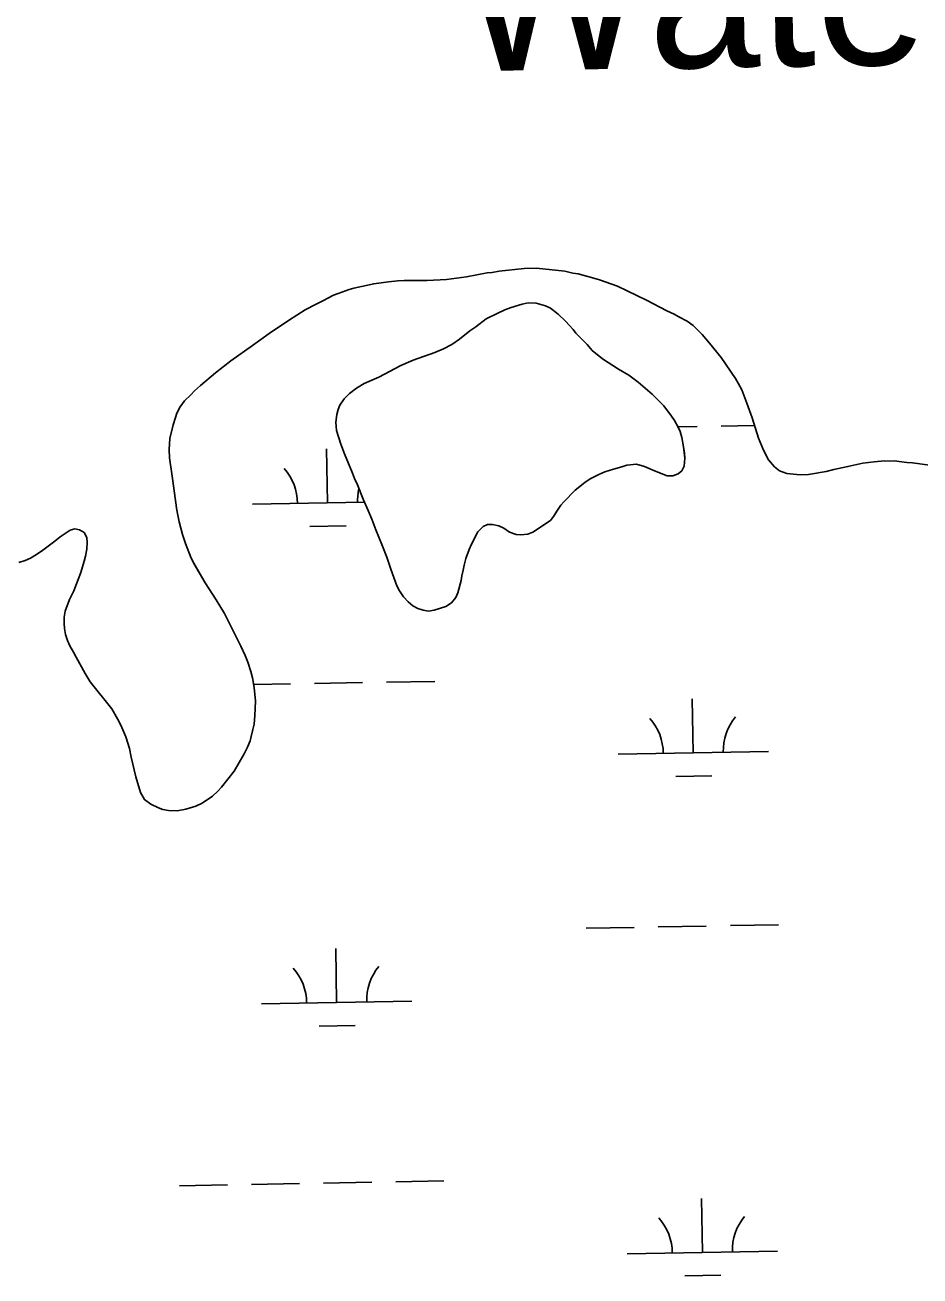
# Model space of a CAD drawing. Extents: x 3957609 to 3995875, y 234277 to 260273.
# Drawn here: x 3981918 to 3982514, y 257212 to 258045 of the extents above; entities that cross this region are included whole.
import ezdxf

# ---------------------------------------------------------------- set-up
doc = ezdxf.new("R2010")
doc.units = 0
for name, color, linetype in [('V-RIVR-IDEN', 7, 'Continuous'), ('V-TOPO-SHOR', 7, 'Continuous'), ('V-WETL-SWMP', 7, 'Continuous')]:
    doc.layers.add(name, color=color, linetype=linetype)

msp = doc.modelspace()

# ---------------------------------------------------------------- linework, layer by layer
at = {"layer": 'V-TOPO-SHOR'}
for points in [[(3982350.36, 257852.064), (3982345.474, 257854.432), (3982331.992, 257861.53), (3982312.642, 257870.804), (3982300.715, 257874.959), (3982295.435, 257876.544), (3982292.111, 257877.535), (3982286.438, 257878.926), (3982282.916, 257879.526), (3982277.634, 257880.72), (3982258.847, 257882.748), (3982250.623, 257882.584), (3982233.78, 257880.687), (3982229.272, 257879.919), (3982225.942, 257879.54), (3982212.032, 257877.046), (3982198.712, 257875.137), (3982185.986, 257874.599), (3982176.587, 257874.631), (3982170.714, 257874.457), (3982166.407, 257874.277), (3982160.138, 257873.714), (3982150.344, 257872.381), (3982137.02, 257869.493), (3982133.885, 257868.524), (3982126.631, 257865.811), (3982123.493, 257864.844), (3982116.432, 257860.953), (3982111.922, 257858.817), (3982104.664, 257854.928), (3982093.672, 257847.919), (3982080.719, 257839.158), (3982069.727, 257831.171), (3982055.2, 257821.043), (3982044.989, 257813.052), (3982034.974, 257804.672), (3982031.046, 257801.161), (3982028.49, 257798.429), (3982024.366, 257794.53), (3982021.413, 257790.43), (3982019.244, 257786.326), (3982018.255, 257783.393), (3982016.866, 257778.502), (3982014.679, 257769.311), (3982014.064, 257762.067), (3982014.24, 257756.585), (3982016.153, 257744.243), (3982018.246, 257727.986), (3982019.203, 257721.717), (3982020.741, 257713.882), (3982023.057, 257705.452), (3982024.994, 257699.378), (3982028.873, 257689.769), (3982030.622, 257686.24), (3982038.016, 257673.29), (3982045.413, 257661.908), (3982050.863, 257652.88), (3982053.001, 257648.762), (3982061.94, 257631.108), (3982064.658, 257624.833), (3982066.405, 257620.52), (3982068.537, 257614.247), (3982069.694, 257609.936), (3982070.651, 257603.47), (3982071.597, 257594.461), (3982071.169, 257584.87), (3982070.755, 257579.193), (3982069.764, 257575.673), (3982068.768, 257570.979), (3982067.974, 257568.044), (3982066.196, 257563.743), (3982064.027, 257559.444), (3982057.328, 257547.916), (3982048.87, 257537.18), (3982046.511, 257534.645), (3982042.976, 257531.329), (3982036.105, 257526.656), (3982031.986, 257524.518), (3982025.322, 257522.582), (3982019.444, 257521.429), (3982013.767, 257521.646), (3982009.856, 257522.445), (3982006.923, 257523.434), (3982001.84, 257525.802), (3981997.74, 257528.949), (3981995.016, 257533.66), (3981991.921, 257544.047), (3981988.837, 257557.175), (3981987.684, 257563.053), (3981985.364, 257570.698), (3981981.868, 257578.542), (3981979.73, 257582.66), (3981975.838, 257589.333), (3981961.613, 257607.396), (3981958.109, 257612.891), (3981952.276, 257623.876), (3981950.331, 257627.016), (3981947.996, 257631.331), (3981946.443, 257634.862), (3981945.088, 257638.782), (3981944.32, 257642.896)], [(3982241.767, 257856.511), (3982249.187, 257858.823), (3982253.283, 257859.783), (3982258.548, 257859.374), (3982264.78, 257857.596), (3982268.09, 257856.023), (3982273.147, 257852.105), (3982278.002, 257847.407), (3982283.053, 257841.929), (3982284.994, 257839.582), (3982292.375, 257831.949), (3982295.871, 257828.037)], [(3982295.871, 257828.037), (3982302.675, 257822.356), (3982313.373, 257815.493), (3982320.185, 257811.567), (3982326.407, 257806.865), (3982335.738, 257798.837), (3982343.51, 257791.202), (3982348.748, 257784.163), (3982350.688, 257781.232), (3982353.01, 257776.934), (3982354.364, 257774.005), (3982355.519, 257769.905), (3982356.668, 257763.855), (3982357.237, 257759.565), (3982357.614, 257756.247), (3982357.01, 257750.985), (3982355.634, 257747.87), (3982353.092, 257745.929), (3982349.578, 257744.577), (3982345.679, 257744.592), (3982337.304, 257747.741), (3982330.685, 257750.693), (3982325.426, 257752.272), (3982318.989, 257751.516), (3982315.475, 257750.553), (3982310.011, 257749.013), (3982304.348, 257747.084), (3982300.248, 257745.343), (3982294.386, 257742.441), (3982290.868, 257740.115), (3982284.415, 257734.874), (3982276.976, 257727.294), (3982275.018, 257724.962), (3982272.665, 257721.656), (3982270.116, 257717.376), (3982268.156, 257714.848), (3982256.232, 257706.896), (3982252.912, 257705.739), (3982248.231, 257705.172), (3982245.111, 257705.379), (3982240.827, 257706.953), (3982236.938, 257709.698), (3982233.628, 257711.271), (3982229.342, 257712.065), (3982226.026, 257712.078), (3982223.292, 257710.724), (3982219.77, 257707.226), (3982215.448, 257699.052), (3982213.875, 257695.548), (3982211.709, 257689.513), (3982210.523, 257685.032), (3982209.927, 257681.718), (3982208.936, 257677.823), (3982208.534, 257674.704), (3982206.359, 257666.522), (3982204.983, 257663.407), (3982202.046, 257659.909), (3982198.331, 257657.582), (3982190.522, 257655.076), (3982186.815, 257654.504), (3982183.309, 257655.102), (3982179.803, 257656.089), (3982176.301, 257658.053), (3982173.19, 257660.599), (3982170.276, 257663.925), (3982167.562, 257668.029), (3982165.819, 257671.351), (3982161.764, 257682.285), (3982159.065, 257690.291), (3982155.78, 257698.688), (3982151.721, 257708.453), (3982149.017, 257715.676), (3982146.699, 257721.341), (3982143.217, 257728.957), (3982139.547, 257738.525), (3982137.612, 257742.628), (3982136.26, 257746.336), (3982130.847, 257759.032), (3982128.337, 257765.672), (3982125.639, 257774.65), (3982125.076, 257780.307), (3982125.68, 257785.375), (3982126.667, 257788.685), (3982127.847, 257791.608), (3982130.593, 257795.691), (3982134.116, 257799.384), (3982138.808, 257802.876), (3982144.086, 257805.976), (3982153.656, 257810.23), (3982168.504, 257817.976), (3982176.706, 257821.455), (3982190.96, 257826.667), (3982196.818, 257828.988), (3982202.288, 257831.892), (3982207.371, 257835.384), (3982214.412, 257841.011), (3982218.322, 257843.727), (3982225.166, 257848.968), (3982232.59, 257852.644), (3982237.667, 257854.967), (3982241.767, 257856.511)], [(3982520.518, 257751.59), (3982509.168, 257753.197), (3982505.449, 257753.406), (3982496.837, 257754.418), (3982493.509, 257754.234), (3982490.378, 257754.44), (3982483.523, 257753.879), (3982476.081, 257752.929), (3982466.087, 257750.615), (3982456.682, 257748.692), (3982451.587, 257747.34), (3982439.831, 257745.425), (3982434.349, 257745.054), (3982425.542, 257746.066), (3982420.459, 257747.846), (3982417.336, 257750.404), (3982413.24, 257755.116), (3982409.937, 257761.59), (3982406.637, 257769.628), (3982402.381, 257783.153), (3982398.894, 257792.955), (3982395.402, 257801.78), (3982393.067, 257806.292), (3982391.316, 257809.235), (3982381.775, 257823.169), (3982373.98, 257832.793), (3982369.106, 257838.486), (3982363.06, 257844.579), (3982359.154, 257847.53), (3982353.094, 257850.49), (3982350.36, 257852.064)], [(3981944.32, 257642.896), (3981944.135, 257646.226), (3981944.152, 257650.336), (3981944.948, 257654.447), (3981947.719, 257662.266), (3981950.677, 257667.935), (3981955.223, 257680.055), (3981957.601, 257687.682), (3981958.398, 257691.008), (3981959.196, 257695.704), (3981959.604, 257700.009), (3981959.225, 257703.339), (3981957.476, 257706.675), (3981954.349, 257708.446), (3981951.219, 257709.241), (3981948.278, 257708.274), (3981941.606, 257703.99), (3981938.071, 257701.067), (3981930.023, 257695.028), (3981925.705, 257692.107), (3981921.781, 257689.773), (3981918.251, 257688.024), (3981913.94, 257686.865)]]:
    msp.add_lwpolyline(points, dxfattribs=at)
at = {"layer": 'V-WETL-SWMP'}
for p, q in [((3982198.713, 257875.138), (3982212.033, 257877.047)), ((3982212.033, 257877.047), (3982225.943, 257879.541)), ((3982225.943, 257879.541), (3982229.273, 257879.92)), ((3982229.273, 257879.92), (3982233.779, 257880.687)), ((3982233.779, 257880.687), (3982250.623, 257882.583)), ((3982250.623, 257882.583), (3982258.847, 257882.748)), ((3982258.847, 257882.748), (3982277.634, 257880.721)), ((3982277.634, 257880.721), (3982282.916, 257879.527)), ((3982282.916, 257879.527), (3982286.438, 257878.927)), ((3982286.438, 257878.927), (3982292.11, 257877.536)), ((3982292.11, 257877.536), (3982295.435, 257876.544)), ((3982295.435, 257876.544), (3982300.715, 257874.959)), ((3982126.63, 257865.81), (3982133.884, 257868.525)), ((3982133.884, 257868.525), (3982137.021, 257869.492)), ((3982137.021, 257869.492), (3982150.344, 257872.38)), ((3982150.344, 257872.38), (3982160.138, 257873.714)), ((3982160.138, 257873.714), (3982166.406, 257874.278)), ((3982166.406, 257874.278), (3982170.714, 257874.458)), ((3982170.714, 257874.458), (3982176.588, 257874.632)), ((3982176.588, 257874.632), (3982185.985, 257874.598)), ((3982185.985, 257874.598), (3982198.713, 257875.138)), ((3982300.715, 257874.959), (3982312.643, 257870.803)), ((3982312.643, 257870.803), (3982331.991, 257861.53)), ((3982111.921, 257858.816), (3982116.432, 257860.953)), ((3982116.432, 257860.953), (3982123.494, 257864.843)), ((3982123.494, 257864.843), (3982126.63, 257865.81)), ((3982253.284, 257859.783), (3982249.186, 257858.823)), ((3982258.548, 257859.374), (3982253.284, 257859.783)), ((3982264.781, 257857.596), (3982258.548, 257859.374)), ((3982331.991, 257861.53), (3982345.474, 257854.433)), ((3982093.673, 257847.919), (3982104.663, 257854.927)), ((3982104.663, 257854.927), (3982111.921, 257858.816)), ((3982232.589, 257852.644), (3982225.166, 257848.967)), ((3982237.667, 257854.966), (3982232.589, 257852.644)), ((3982241.768, 257856.511), (3982237.667, 257854.966)), ((3982249.186, 257858.823), (3982241.768, 257856.511)), ((3982268.09, 257856.024), (3982264.781, 257857.596)), ((3982273.146, 257852.105), (3982268.09, 257856.024)), ((3982278.003, 257847.407), (3982273.146, 257852.105)), ((3982345.474, 257854.433), (3982350.36, 257852.065)), ((3982350.36, 257852.065), (3982353.095, 257850.489)), ((3982080.719, 257839.157), (3982093.673, 257847.919)), ((3982218.321, 257843.727), (3982214.412, 257841.012)), ((3982225.166, 257848.967), (3982218.321, 257843.727)), ((3982283.053, 257841.929), (3982278.003, 257847.407)), ((3982353.095, 257850.489), (3982359.154, 257847.53)), ((3982359.154, 257847.53), (3982363.059, 257844.579)), ((3982363.059, 257844.579), (3982369.105, 257838.487)), ((3982069.726, 257831.17), (3982080.719, 257839.157)), ((3982207.371, 257835.383), (3982202.288, 257831.892)), ((3982214.412, 257841.012), (3982207.371, 257835.383)), ((3982284.994, 257839.582), (3982283.053, 257841.929)), ((3982292.376, 257831.95), (3982284.994, 257839.582)), ((3982369.105, 257838.487), (3982373.979, 257832.792)), ((3982055.201, 257821.043), (3982069.726, 257831.17)), ((3982190.96, 257826.668), (3982176.706, 257821.456)), ((3982196.818, 257828.987), (3982190.96, 257826.668)), ((3982202.288, 257831.892), (3982196.818, 257828.987)), ((3982295.871, 257828.037), (3982292.376, 257831.95)), ((3982302.675, 257822.357), (3982295.871, 257828.037)), ((3982373.979, 257832.792), (3982381.775, 257823.169)), ((3982044.99, 257813.053), (3982055.201, 257821.043)), ((3982168.503, 257817.976), (3982153.655, 257810.231)), ((3982176.706, 257821.456), (3982168.503, 257817.976)), ((3982313.374, 257815.493), (3982302.675, 257822.357)), ((3982381.775, 257823.169), (3982391.317, 257809.234)), ((3982034.975, 257804.672), (3982044.99, 257813.053)), ((3982153.655, 257810.231), (3982144.085, 257805.977)), ((3982320.185, 257811.568), (3982313.374, 257815.493)), ((3982326.407, 257806.866), (3982320.185, 257811.568)), ((3982391.317, 257809.234), (3982393.068, 257806.291)), ((3982028.491, 257798.43), (3982031.046, 257801.162)), ((3982031.046, 257801.162), (3982034.975, 257804.672)), ((3982138.809, 257802.876), (3982134.116, 257799.384)), ((3982144.085, 257805.977), (3982138.809, 257802.876)), ((3982335.737, 257798.837), (3982326.407, 257806.866)), ((3982393.068, 257806.291), (3982395.401, 257801.779)), ((3982395.401, 257801.779), (3982398.893, 257792.956)), ((3982021.413, 257790.429), (3982024.365, 257794.53)), ((3982024.365, 257794.53), (3982028.491, 257798.43)), ((3982130.593, 257795.692), (3982127.848, 257791.607)), ((3982134.116, 257799.384), (3982130.593, 257795.692)), ((3982343.509, 257791.203), (3982335.737, 257798.837)), ((3982398.893, 257792.956), (3982402.381, 257783.154)), ((3982018.255, 257783.393), (3982019.244, 257786.326)), ((3982019.244, 257786.326), (3982021.413, 257790.429)), ((3982125.68, 257785.375), (3982125.076, 257780.307)), ((3982126.667, 257788.686), (3982125.68, 257785.375)), ((3982127.848, 257791.607), (3982126.667, 257788.686)), ((3982348.748, 257784.164), (3982343.509, 257791.203)), ((3982014.679, 257769.31), (3982016.866, 257778.503)), ((3982016.866, 257778.503), (3982018.255, 257783.393)), ((3982125.076, 257780.307), (3982125.64, 257774.651)), ((3982350.687, 257781.232), (3982348.748, 257784.164)), ((3982353.011, 257776.934), (3982350.687, 257781.232)), ((3982352.9, 257777.14), (3982365.79, 257777.374)), ((3982354.365, 257774.004), (3982353.011, 257776.934)), ((3982381.787, 257777.665), (3982403.982, 257778.069)), ((3982402.381, 257783.154), (3982406.638, 257769.629)), ((3982014.065, 257762.068), (3982014.679, 257769.31)), ((3982125.64, 257774.651), (3982128.337, 257765.671)), ((3982355.52, 257769.905), (3982354.365, 257774.004)), ((3982356.668, 257763.856), (3982355.52, 257769.905)), ((3982406.638, 257769.629), (3982409.937, 257761.59)), ((3982014.24, 257756.585), (3982014.065, 257762.068)), ((3982119.611, 257726.46), (3982118.956, 257762.455)), ((3982128.337, 257765.671), (3982130.848, 257759.032)), ((3982357.615, 257756.247), (3982356.668, 257763.856)), ((3982409.937, 257761.59), (3982413.241, 257755.117)), ((3982016.153, 257744.244), (3982014.24, 257756.585)), ((3982130.848, 257759.032), (3982136.261, 257746.337)), ((3982315.475, 257750.553), (3982318.989, 257751.515)), ((3982318.989, 257751.515), (3982325.426, 257752.271)), ((3982325.426, 257752.271), (3982330.685, 257750.692)), ((3982355.634, 257747.87), (3982357.011, 257750.985)), ((3982357.011, 257750.985), (3982357.615, 257756.247)), ((3982413.241, 257755.117), (3982417.335, 257750.403)), ((3982466.086, 257750.615), (3982476.08, 257752.928)), ((3982476.08, 257752.928), (3982483.523, 257753.879)), ((3982483.523, 257753.879), (3982490.378, 257754.441)), ((3982490.378, 257754.441), (3982493.509, 257754.234)), ((3982493.509, 257754.234), (3982496.838, 257754.418)), ((3982496.838, 257754.418), (3982505.449, 257753.407)), ((3982505.449, 257753.407), (3982509.168, 257753.198)), ((3982509.168, 257753.198), (3982520.518, 257751.589)), ((3982018.247, 257727.986), (3982016.153, 257744.244)), ((3982136.261, 257746.337), (3982137.612, 257742.628)), ((3982137.612, 257742.628), (3982139.547, 257738.526)), ((3982294.386, 257742.441), (3982300.247, 257745.344)), ((3982300.247, 257745.344), (3982304.348, 257747.084)), ((3982304.348, 257747.084), (3982310.01, 257749.013)), ((3982310.01, 257749.013), (3982315.475, 257750.553)), ((3982330.685, 257750.692), (3982337.304, 257747.742)), ((3982337.304, 257747.742), (3982345.678, 257744.592)), ((3982345.678, 257744.592), (3982349.577, 257744.577)), ((3982349.577, 257744.577), (3982353.092, 257745.929)), ((3982353.092, 257745.929), (3982355.634, 257747.87)), ((3982417.335, 257750.403), (3982420.459, 257747.846)), ((3982420.459, 257747.846), (3982425.542, 257746.066)), ((3982425.542, 257746.066), (3982434.349, 257745.054)), ((3982434.349, 257745.054), (3982439.832, 257745.426)), ((3982439.832, 257745.426), (3982451.586, 257747.34)), ((3982451.586, 257747.34), (3982456.682, 257748.692)), ((3982456.682, 257748.692), (3982466.086, 257750.615)), ((3982139.547, 257738.526), (3982143.217, 257728.957)), ((3982276.976, 257727.295), (3982284.414, 257734.873)), ((3982284.414, 257734.873), (3982290.868, 257740.114)), ((3982290.868, 257740.114), (3982294.386, 257742.441)), ((3982019.203, 257721.718), (3982018.247, 257727.986)), ((3982069.619, 257725.551), (3982144.154, 257726.907)), ((3982143.217, 257728.957), (3982146.698, 257721.34)), ((3982275.018, 257724.962), (3982276.976, 257727.295)), ((3982020.74, 257713.881), (3982019.203, 257721.718)), ((3982146.698, 257721.34), (3982149.017, 257715.676)), ((3982270.115, 257717.376), (3982272.665, 257721.656)), ((3982272.665, 257721.656), (3982275.018, 257724.962)), ((3982023.058, 257705.453), (3982020.74, 257713.881)), ((3982107.893, 257710.814), (3982131.889, 257711.25)), ((3982149.017, 257715.676), (3982151.721, 257708.452)), ((3982219.769, 257707.226), (3982223.292, 257710.723)), ((3982223.292, 257710.723), (3982226.027, 257712.078)), ((3982226.027, 257712.078), (3982229.342, 257712.066)), ((3982229.342, 257712.066), (3982233.629, 257711.27)), ((3982233.629, 257711.27), (3982236.938, 257709.698)), ((3982236.938, 257709.698), (3982240.827, 257706.954)), ((3982256.232, 257706.897), (3982268.156, 257714.848)), ((3982268.156, 257714.848), (3982270.115, 257717.376)), ((3981930.023, 257695.028), (3981938.072, 257701.067)), ((3981938.072, 257701.067), (3981941.607, 257703.991)), ((3981941.607, 257703.991), (3981948.279, 257708.274)), ((3981948.279, 257708.274), (3981951.22, 257709.242)), ((3981951.22, 257709.242), (3981954.349, 257708.447)), ((3981954.349, 257708.447), (3981957.475, 257706.674)), ((3981957.475, 257706.674), (3981959.225, 257703.339)), ((3981959.225, 257703.339), (3981959.604, 257700.009)), ((3982024.994, 257699.377), (3982023.058, 257705.453)), ((3982151.721, 257708.452), (3982155.78, 257698.687)), ((3982215.449, 257699.052), (3982219.769, 257707.226)), ((3982240.827, 257706.954), (3982245.111, 257705.378)), ((3982245.111, 257705.378), (3982248.231, 257705.172)), ((3982248.231, 257705.172), (3982252.913, 257705.739)), ((3982252.913, 257705.739), (3982256.232, 257706.897)), ((3981925.705, 257692.107), (3981930.023, 257695.028)), ((3981959.197, 257695.703), (3981958.397, 257691.008)), ((3981959.604, 257700.009), (3981959.197, 257695.703)), ((3982028.874, 257689.769), (3982024.994, 257699.377)), ((3982155.78, 257698.687), (3982159.064, 257690.29)), ((3982211.709, 257689.512), (3982213.876, 257695.548)), ((3982213.876, 257695.548), (3982215.449, 257699.052)), ((3981913.939, 257686.864), (3981918.25, 257688.023)), ((3981918.25, 257688.023), (3981921.781, 257689.772)), ((3981921.781, 257689.772), (3981925.705, 257692.107)), ((3981957.601, 257687.682), (3981955.224, 257680.055)), ((3981958.397, 257691.008), (3981957.601, 257687.682)), ((3982030.623, 257686.239), (3982028.874, 257689.769)), ((3982038.015, 257673.29), (3982030.623, 257686.239)), ((3982159.064, 257690.29), (3982161.764, 257682.286)), ((3982209.926, 257681.718), (3982210.523, 257685.031)), ((3982210.523, 257685.031), (3982211.709, 257689.512)), ((3981955.224, 257680.055), (3981950.676, 257667.934)), ((3982161.764, 257682.286), (3982165.819, 257671.351)), ((3982208.535, 257674.704), (3982208.936, 257677.822)), ((3982208.936, 257677.822), (3982209.926, 257681.718)), ((3981950.676, 257667.934), (3981947.719, 257662.267)), ((3982045.413, 257661.907), (3982038.015, 257673.29)), ((3982165.819, 257671.351), (3982167.562, 257668.03)), ((3982167.562, 257668.03), (3982170.276, 257663.925)), ((3982206.36, 257666.522), (3982208.535, 257674.704)), ((3981947.719, 257662.267), (3981944.949, 257654.446)), ((3982050.862, 257652.881), (3982045.413, 257661.907)), ((3982170.276, 257663.925), (3982173.189, 257660.599)), ((3982173.189, 257660.599), (3982176.3, 257658.053)), ((3982198.332, 257657.582), (3982202.046, 257659.908)), ((3982202.046, 257659.908), (3982204.983, 257663.407)), ((3982204.983, 257663.407), (3982206.36, 257666.522)), ((3981944.949, 257654.446), (3981944.151, 257650.337)), ((3982053, 257648.762), (3982050.862, 257652.881)), ((3982176.3, 257658.053), (3982179.802, 257656.09)), ((3982179.802, 257656.09), (3982183.308, 257655.102)), ((3982183.308, 257655.102), (3982186.816, 257654.504)), ((3982186.816, 257654.504), (3982190.523, 257655.076)), ((3982190.523, 257655.076), (3982198.332, 257657.582)), ((3981944.151, 257650.337), (3981944.135, 257646.226)), ((3981944.135, 257646.226), (3981944.319, 257642.897)), ((3981944.319, 257642.897), (3981945.087, 257638.782)), ((3982061.941, 257631.108), (3982053, 257648.762)), ((3981945.087, 257638.782), (3981946.443, 257634.862)), ((3981946.443, 257634.862), (3981947.996, 257631.332)), ((3981947.996, 257631.332), (3981950.33, 257627.016)), ((3981950.33, 257627.016), (3981952.276, 257623.876)), ((3982064.659, 257624.833), (3982061.941, 257631.108)), ((3981952.276, 257623.876), (3981958.109, 257612.891)), ((3982066.405, 257620.52), (3982064.659, 257624.833)), ((3982068.536, 257614.247), (3982066.405, 257620.52)), ((3981958.109, 257612.891), (3981961.613, 257607.396)), ((3982069.695, 257609.935), (3982068.536, 257614.247)), ((3982070.65, 257603.471), (3982069.695, 257609.935)), ((3981961.613, 257607.396), (3981975.839, 257589.332)), ((3982070.354, 257605.474), (3982094.954, 257605.921)), ((3982071.596, 257594.461), (3982070.65, 257603.471)), ((3982110.951, 257606.212), (3982142.946, 257606.794)), ((3982158.943, 257607.085), (3982190.938, 257607.667)), ((3982071.169, 257584.87), (3982071.596, 257594.461)), ((3982363.148, 257560.048), (3982362.494, 257596.042)), ((3981975.839, 257589.332), (3981979.73, 257582.661)), ((3982070.756, 257579.193), (3982071.169, 257584.87)), ((3981979.73, 257582.661), (3981981.868, 257578.542)), ((3981981.868, 257578.542), (3981985.364, 257570.697)), ((3982069.764, 257575.673), (3982070.756, 257579.193)), ((3981985.364, 257570.697), (3981987.685, 257563.053)), ((3982066.196, 257563.743), (3982067.974, 257568.044)), ((3982067.974, 257568.044), (3982068.768, 257570.978)), ((3982068.768, 257570.978), (3982069.764, 257575.673)), ((3981987.685, 257563.053), (3981988.838, 257557.176)), ((3982057.328, 257547.917), (3982064.027, 257559.444)), ((3982064.027, 257559.444), (3982066.196, 257563.743)), ((3982313.156, 257559.139), (3982413.14, 257560.957)), ((3981988.838, 257557.176), (3981991.922, 257544.047)), ((3981991.922, 257544.047), (3981995.016, 257533.659)), ((3982048.87, 257537.181), (3982057.328, 257547.917)), ((3982351.431, 257544.401), (3982375.427, 257544.837)), ((3982042.975, 257531.329), (3982046.511, 257534.644)), ((3982046.511, 257534.644), (3982048.87, 257537.181)), ((3981995.016, 257533.659), (3981997.74, 257528.95)), ((3981997.74, 257528.95), (3982001.84, 257525.802)), ((3982031.986, 257524.517), (3982036.105, 257526.655)), ((3982036.105, 257526.655), (3982042.975, 257531.329)), ((3982001.84, 257525.802), (3982006.922, 257523.434)), ((3982006.922, 257523.434), (3982009.855, 257522.445)), ((3982009.855, 257522.445), (3982013.767, 257521.647)), ((3982013.767, 257521.647), (3982019.444, 257521.43)), ((3982019.444, 257521.43), (3982025.322, 257522.583)), ((3982025.322, 257522.583), (3982031.986, 257524.517)), ((3982291.851, 257443.3), (3982323.846, 257443.882)), ((3982339.843, 257444.173), (3982371.838, 257444.754)), ((3982387.835, 257445.045), (3982419.83, 257445.627)), ((3982125.659, 257393.84), (3982125.004, 257429.835)), ((3982075.667, 257392.931), (3982175.65, 257394.749)), ((3982113.941, 257378.194), (3982137.937, 257378.63)), ((3982021.015, 257271.847), (3982053.01, 257272.429)), ((3982069.007, 257272.72), (3982101.002, 257273.301)), ((3982116.999, 257273.592), (3982148.994, 257274.174)), ((3982164.991, 257274.465), (3982196.986, 257275.047)), ((3982369.196, 257227.427), (3982368.542, 257263.422)), ((3982319.204, 257226.518), (3982419.188, 257228.337)), ((3982357.479, 257211.781), (3982381.475, 257212.217))]:
    msp.add_line(p, q, dxfattribs=at)
for centre, start, end in [((3982064.368, 257725.931), 0.269879, 41.813537), ((3982174.836, 257727.94), 166.800697, 181.813534), ((3982307.906, 257559.518), 0.269879, 41.813537), ((3982418.373, 257561.527), 140.269876, 181.813534), ((3982180.884, 257395.32), 140.269876, 181.813534), ((3982070.416, 257393.311), 0.269879, 41.813537), ((3982424.421, 257228.907), 140.269876, 181.813534), ((3982313.954, 257226.898), 0.269879, 41.813537)]:
    msp.add_arc(centre, 35.246, start, end, dxfattribs=at)

# ---------------------------------------------------------------- texts
at = {"layer": 'V-RIVR-IDEN'}
msp.add_text('Water', height=99.9998, rotation=0.902342, dxfattribs=at).set_placement((3982207.397, 258013.782))

doc.saveas('drawing.dxf')
